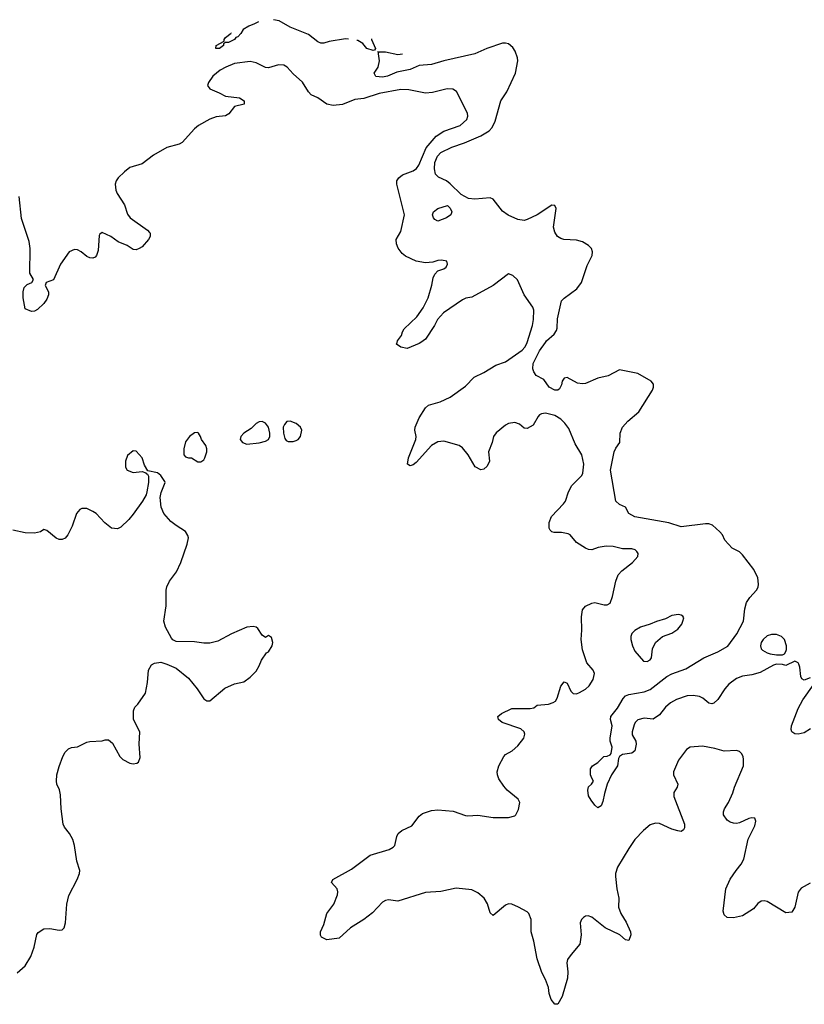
# Model space of a CAD drawing. Header units: inches. Extents: x 2001573 to 2220545, y 644482 to 846830.
# Tile 754 of 755: x 2201894 to 2206991, y 775700 to 782098. Entities that reach past the tile are written whole.
import ezdxf

# ---------------------------------------------------------------- set-up
doc = ezdxf.new("R2010")
doc.units = ezdxf.units.IN
doc.header["$MEASUREMENT"] = 0
doc.layers.add('C2707', color=7, linetype='Continuous')
doc.layers.add('C2708', color=7, linetype='Continuous')

msp = doc.modelspace()

# ---------------------------------------------------------------- linework, layer by layer
at = {"layer": 'C2707', "color": 5}
for points, elevation in [([(2207030, 776487.8), (2206970, 776454), (2206951.9, 776428.2), (2206928.7, 776331.3), (2206910, 776299.3), (2206870, 776294), (2206750, 776368), (2206730, 776373), (2206710, 776369.6), (2206690, 776354), (2206660.5, 776319.5), (2206590, 776274.7), (2206530, 776262.4), (2206490, 776264.5), (2206470, 776281.2), (2206464.2, 776304.2), (2206481.2, 776450), (2206510, 776513.4), (2206547.6, 776570), (2206581.3, 776610), (2206598, 776642), (2206627.1, 776772.9), (2206670, 776858.8), (2206676.9, 776890), (2206670, 776909), (2206650, 776911.8), (2206630, 776907.3), (2206570, 776879.6), (2206550, 776874), (2206530, 776877.6), (2206510, 776882.9), (2206490, 776895.1), (2206466.6, 776930), (2206465.1, 776950), (2206473, 776970), (2206499.1, 777010), (2206526.4, 777073.6), (2206536.4, 777110), (2206596.9, 777250), (2206596.9, 777290), (2206593.3, 777310), (2206582.9, 777330), (2206570, 777342.9), (2206550, 777348), (2206470, 777344.4), (2206410, 777361.7), (2206330, 777376.4), (2206250.4, 777369.6), (2206225.7, 777354.3), (2206173, 777287), (2206140.3, 777210), (2206140.3, 777190), (2206170.3, 777130), (2206165.5, 777110), (2206144.4, 777075.6), (2206144.2, 777050), (2206212.7, 776870), (2206213, 776847), (2206207.1, 776832.9), (2206190, 776822.7), (2206170, 776826.6), (2206130, 776838.4), (2206050, 776874.7), (2206024.2, 776875.8), (2205990, 776865.6), (2205946.7, 776830), (2205890, 776769.7), (2205850, 776712.8), (2205777.2, 776590), (2205765.2, 776550), (2205764.2, 776530), (2205773.6, 776450), (2205786.4, 776390), (2205784.7, 776330), (2205798.3, 776290), (2205834.3, 776234.3), (2205862, 776170), (2205864.9, 776150), (2205850, 776114), (2205830, 776119.3), (2205791.6, 776151.6), (2205696.4, 776196.4), (2205610, 776266.3), (2205585.9, 776274.2), (2205570, 776273), (2205556.2, 776263.8), (2205544.4, 776250), (2205535.8, 776230), (2205542.3, 776150), (2205532.9, 776090), (2205475.9, 776024.1), (2205453.1, 775990), (2205447.4, 775970), (2205455.3, 775910), (2205451.5, 775870), (2205416.9, 775750), (2205390, 775699.5), (2205370, 775700.9), (2205346.4, 775730), (2205334.2, 775770), (2205329.7, 775809.7), (2205310, 775861.2), (2205286.4, 775906.4), (2205255.9, 775995.9), (2205234.1, 776110), (2205217, 776170), (2205215.8, 776250), (2205202, 776290), (2205190, 776300.7), (2205133.2, 776330), (2205090, 776349.5), (2205070, 776351.8), (2205050, 776344.2), (2204970, 776276), (2204950, 776293.2), (2204933.5, 776353.5), (2204911.1, 776390), (2204870, 776424.8), (2204830, 776444.4), (2204730, 776455.1), (2204630, 776433.5), (2204530, 776425.4), (2204350, 776369.6), (2204290, 776379), (2204270, 776374), (2204250, 776362.7), (2204185.3, 776294.7), (2204128.7, 776250), (2204043, 776197), (2203970, 776129.8), (2203890, 776119), (2203855.3, 776135.3), (2203848.9, 776148.9), (2203848.7, 776170), (2203870, 776218), (2203889.7, 776290), (2203934.5, 776350), (2203958, 776410), (2203960.9, 776430), (2203956, 776450), (2203919, 776490), (2203928.7, 776510), (2204050, 776576.9), (2204171.2, 776668.8), (2204293.6, 776706.4), (2204319.1, 776720.9), (2204330, 776731.3), (2204343.7, 776790), (2204352.7, 776810), (2204377.2, 776830), (2204441.5, 776858.5), (2204490, 776922), (2204510, 776940.3), (2204570, 776958.3), (2204610, 776963.2), (2204710, 776954.6), (2204790, 776925.5), (2204804.1, 776924.1), (2204870, 776928.5), (2204970, 776914), (2205070, 776914), (2205110, 776923.8), (2205117, 776930), (2205134.9, 776965.1), (2205142.4, 777010), (2205131.6, 777031.6), (2205061.7, 777090), (2205038, 777118), (2205005.5, 777165.5), (2204997.1, 777190), (2204996.1, 777210), (2205005.8, 777250), (2205039.8, 777310), (2205050, 777322.3), (2205093.2, 777346.8), (2205130, 777378.7), (2205168, 777430), (2205174.9, 777454.9), (2205171.8, 777470), (2205149.7, 777489.7), (2205029.2, 777530), (2205004, 777550), (2204999, 777570), (2205024, 777590), (2205090, 777621.6), (2205210, 777621.6), (2205233, 777627), (2205255.6, 777644.4), (2205330, 777650.2), (2205360.1, 777659.9), (2205373.6, 777670), (2205386.3, 777690), (2205410, 777766), (2205430, 777794.9), (2205450, 777787.3), (2205475.1, 777735.1), (2205490, 777719.1), (2205510, 777718), (2205530, 777726.4), (2205570, 777748.5), (2205593.6, 777770), (2205618.7, 777810), (2205627.8, 777850), (2205619.6, 777870), (2205578.2, 777918.2), (2205550, 778002), (2205541, 778070), (2205545.1, 778130), (2205543.3, 778216.7), (2205550, 778262), (2205570, 778286), (2205610, 778307.3), (2205630, 778310.4), (2205690, 778294.9), (2205710, 778295.5), (2205730, 778306.8), (2205745.4, 778350), (2205766.4, 778450), (2205782.7, 778490), (2205804.6, 778515.4), (2205874.5, 778570), (2205909.7, 778610), (2205911.4, 778630), (2205903.1, 778643.1), (2205892.9, 778652.9), (2205870, 778660.4), (2205810, 778659.7), (2205750, 778674), (2205703.1, 778676.9), (2205652.3, 778667.7), (2205610, 778653.6), (2205590, 778655.6), (2205570, 778662.9), (2205510, 778701.6), (2205470, 778749.6), (2205456.8, 778756.8), (2205414, 778766), (2205365.8, 778765.8), (2205350, 778769.5), (2205340.1, 778780.1), (2205333.8, 778793.8), (2205333.6, 778830), (2205349.7, 778870), (2205427.5, 778952.5), (2205439.6, 778970), (2205459.6, 779030), (2205480.7, 779070), (2205544.8, 779135.2), (2205552.7, 779150), (2205559, 779210), (2205546.6, 779270), (2205502, 779342), (2205461.4, 779441.4), (2205436.2, 779476.2), (2205410, 779502.8), (2205370, 779524.8), (2205310, 779541.6), (2205283, 779537), (2205269.6, 779530.4), (2205261, 779519), (2205230, 779463.6), (2205190, 779440.7), (2205170, 779444.5), (2205140.7, 779470), (2205110, 779479.4), (2205070, 779473.8), (2205050, 779462.3), (2204990, 779414), (2204971.6, 779390), (2204962.2, 779350), (2204940.2, 779290), (2204945.3, 779230), (2204930, 779196), (2204910, 779177.2), (2204890, 779173.2), (2204852, 779192), (2204807.3, 779270), (2204770, 779316.2), (2204749, 779330), (2204650, 779358.5), (2204610, 779355.1), (2204568.5, 779331.5), (2204470, 779220.5), (2204450, 779205.1), (2204430, 779198), (2204413.2, 779210), (2204420.5, 779250), (2204466.6, 779370), (2204469.2, 779390), (2204461.2, 779430), (2204462.7, 779450), (2204490, 779511.3), (2204530, 779576.3), (2204550, 779593.4), (2204624.5, 779615.5), (2204690, 779644.9), (2204790, 779717.1), (2204845.4, 779774.6), (2204910, 779804.9), (2204986.9, 779853.1), (2205050, 779874.4), (2205157.4, 779950), (2205175.9, 779970), (2205190, 779997.6), (2205190.7, 780000)], 280), ([(2204499.8, 780000), (2204490, 779992.7), (2204410, 779962), (2204370, 779969), (2204342, 779990), (2204345.5, 780000)], 280), ([(2207030, 777821.3), (2206990, 777805.1), (2206974.2, 777814.2), (2206967.6, 777830), (2206962.7, 777890), (2206955.1, 777910), (2206950, 777919), (2206930, 777928.7), (2206870, 777902), (2206850, 777908.7), (2206810, 777909), (2206790, 777904), (2206704, 777855.9), (2206650, 777841.1), (2206590, 777832.2), (2206550, 777817), (2206500, 777780), (2206474.6, 777750), (2206430, 777679.3), (2206403.4, 777656.6), (2206390, 777651.8), (2206370, 777655.6), (2206331.4, 777690), (2206310, 777700.7), (2206270, 777706.3), (2206230, 777703.9), (2206160.6, 777679.4), (2206120.9, 777659.1), (2206090.2, 777630), (2206050, 777579.6), (2206010, 777551.6), (2205950, 777558.5), (2205910, 777547.1), (2205892.9, 777530), (2205885.1, 777514.9), (2205871.6, 777470), (2205873.7, 777450), (2205896.5, 777410), (2205899.5, 777390), (2205890, 777346.6), (2205870, 777332), (2205810, 777323.7), (2205790.5, 777309.5), (2205783.8, 777296.2), (2205777, 777250), (2205738.7, 777190), (2205710.4, 777130), (2205692.4, 777070), (2205683.1, 777016.9), (2205670.5, 776989.5), (2205650, 776975.3), (2205630, 776992.7), (2205606.3, 777026.4), (2205590, 777054.5), (2205584.1, 777090), (2205590, 777113.4), (2205609.3, 777130), (2205622, 777150), (2205610, 777168), (2205602.9, 777190), (2205602.9, 777230), (2205614, 777250), (2205649.3, 777270.7), (2205689.1, 777310.9), (2205710, 777311.3), (2205730, 777321), (2205737.2, 777330), (2205742.7, 777370), (2205729.3, 777410), (2205729.3, 777430), (2205742.9, 777510), (2205731.6, 777550), (2205733, 777570), (2205776.4, 777623.6), (2205813.5, 777686.5), (2205830, 777703.7), (2205850, 777713.8), (2205950, 777730.1), (2205990, 777744.2), (2206098.7, 777830), (2206130, 777846), (2206221.1, 777878.9), (2206338, 777950), (2206430, 777989.3), (2206493.1, 778026.9), (2206552, 778108), (2206595.3, 778190), (2206604.1, 778270), (2206614.7, 778310), (2206636.4, 778343.6), (2206680.2, 778390), (2206690.5, 778410), (2206693.9, 778430), (2206688.7, 778470), (2206664.1, 778524.1), (2206590, 778620.5), (2206570, 778640.4), (2206523, 778663), (2206475.3, 778715.3), (2206458.5, 778750), (2206442.4, 778770), (2206393.6, 778813.6), (2206370, 778821.7), (2206350, 778820.9), (2206190, 778802.1), (2206110, 778829.3), (2205890, 778867.7), (2205852, 778890), (2205829.3, 778930), (2205790, 778948.2), (2205765.8, 778970), (2205732.6, 779170), (2205756.3, 779290), (2205766, 779314), (2205792.4, 779350), (2205795.7, 779410), (2205810.6, 779450), (2205845.5, 779490), (2205916.3, 779550), (2206004.8, 779690), (2206011.8, 779710), (2206010.8, 779730), (2205995.1, 779750), (2205910, 779797.7), (2205790, 779822.9), (2205716, 779784), (2205650, 779767.7), (2205570, 779734.6), (2205550, 779732.2), (2205516.9, 779736.9), (2205450, 779771.8), (2205431, 779769), (2205417.6, 779750), (2205414.4, 779725.6), (2205401.2, 779698.8), (2205390, 779691.5), (2205370, 779691.2), (2205334.5, 779710), (2205298.7, 779758.7), (2205250, 779786.7), (2205234.1, 779810), (2205227.2, 779830), (2205230, 779863), (2205270, 779946), (2205309.5, 780000)], 260), ([(2201876.6, 775903.4), (2201930, 775950.3), (2201966.6, 776010), (2201986.8, 776070), (2202005.9, 776154.1), (2202014.5, 776165.5), (2202050, 776190.6), (2202090, 776192.2), (2202150, 776181.3), (2202170, 776183.8), (2202183, 776197), (2202192.1, 776227.9), (2202200.3, 776350), (2202214, 776406), (2202266.3, 776510), (2202281.3, 776550), (2202283.5, 776570), (2202264.4, 776630), (2202249.5, 776730.5), (2202238.7, 776770), (2202216.9, 776810), (2202184, 776850), (2202176, 776870), (2202162.6, 776970), (2202159.7, 777059.8), (2202152.9, 777092.9), (2202135.1, 777130), (2202132.3, 777150), (2202134.5, 777190), (2202150, 777244.7), (2202174, 777310), (2202190, 777338.8), (2202210, 777360.5), (2202230, 777368), (2202270, 777373), (2202330, 777402), (2202350, 777407.3), (2202430, 777411.3), (2202450, 777418), (2202470, 777418), (2202496.8, 777396.8), (2202544, 777310), (2202562.8, 777290), (2202610, 777265.5), (2202630, 777262), (2202654.5, 777265.5), (2202666, 777274), (2202675.9, 777304.1), (2202669.3, 777390), (2202673.3, 777470), (2202632.7, 777550), (2202633.2, 777606.8), (2202642, 777630), (2202662, 777650), (2202710, 777722), (2202723.7, 777790), (2202729.5, 777870), (2202750, 777904.7), (2202770, 777916), (2202810, 777922.8), (2202850, 777910.7), (2202910, 777884), (2202990, 777818.8), (2203047.3, 777750), (2203090, 777684.7), (2203110, 777671.3), (2203130, 777671.3), (2203225.8, 777754.2), (2203290, 777782.8), (2203350, 777796), (2203390, 777826), (2203430, 777864.7), (2203450, 777898), (2203464.4, 777935.6), (2203497.5, 777982.5), (2203510, 777991), (2203534, 778030), (2203537.6, 778050), (2203530, 778084), (2203510, 778096), (2203490, 778084), (2203470, 778099.3), (2203441, 778141), (2203430, 778149.6), (2203410, 778154.7), (2203370, 778149.6), (2203270, 778107.6), (2203181.1, 778058.9), (2203130, 778046.6), (2203090, 778046.6), (2203030, 778055.1), (2202910, 778058), (2202888.2, 778068.2), (2202878.9, 778078.9), (2202840.4, 778150), (2202831, 778189), (2202845.3, 778290), (2202845.6, 778390), (2202850, 778413.4), (2202866.4, 778450), (2202912, 778510), (2202941.5, 778570), (2202982.6, 778690), (2202989.7, 778730), (2202986.7, 778746.7), (2202970, 778771.6), (2202909.4, 778810), (2202876.6, 778836.6), (2202829.7, 778890), (2202812.8, 778930), (2202807, 778993), (2202813.6, 779026.4), (2202839, 779090), (2202836.5, 779096.5), (2202810, 779135.3), (2202790, 779154), (2202726, 779166), (2202704, 779204), (2202689, 779250), (2202650, 779294), (2202630, 779295.3), (2202594.4, 779265.6), (2202580.7, 779230), (2202581, 779190), (2202592, 779170), (2202630, 779156), (2202690, 779162), (2202714, 779154), (2202714, 779150), (2202724.7, 779144.7), (2202731.1, 779131.1), (2202730.9, 779090.9), (2202720.7, 779030), (2202714.8, 779010), (2202690.8, 778970), (2202630, 778885.2), (2202602.8, 778850), (2202550, 778801.2), (2202530, 778789.2), (2202490, 778794), (2202447.5, 778827.5), (2202390, 778889.5), (2202370, 778902.9), (2202330, 778922), (2202298.5, 778921.5), (2202284.7, 778915.3), (2202262, 778890), (2202234.2, 778805.8), (2202206.8, 778750), (2202190, 778729.2), (2202170, 778719.3), (2202150, 778720.9), (2202130, 778729.6), (2202070, 778779), (2202050, 778784), (2202030, 778769.3), (2201990, 778761.2), (2201930, 778762.7), (2201850, 778781.2)], 320), ([(2207030.2, 777489.8), (2206990, 777463), (2206950, 777454.5), (2206930, 777458), (2206910, 777469.2), (2206904.7, 777484.7), (2206908.5, 777510), (2206950, 777621.6), (2206980.9, 777679.1), (2207050, 777776.3)], 260)]:
    msp.add_lwpolyline(points, dxfattribs=dict(at, elevation=elevation))
for points, elevation in [([(2203470, 779486.6), (2203450, 779484.5), (2203430, 779474), (2203398.3, 779441.7), (2203350.8, 779410), (2203331, 779390), (2203326, 779370), (2203342, 779350), (2203370, 779339.1), (2203450, 779347.2), (2203490, 779358), (2203509.5, 779370), (2203518.2, 779390), (2203519.8, 779410), (2203510, 779449.3), (2203490, 779476)], 320), ([(2203650, 779488), (2203630, 779487.8), (2203613, 779467), (2203605.6, 779450), (2203606.7, 779410), (2203616.9, 779376.9), (2203624.1, 779364.1), (2203636.9, 779356.9), (2203670, 779356), (2203690, 779362.6), (2203702, 779370), (2203718, 779390), (2203727.3, 779430), (2203717, 779450), (2203690, 779473.3)], 320), ([(2203050, 779415.3), (2203030, 779414), (2202996, 779390), (2202970, 779355.3), (2202960.5, 779310), (2202961, 779270), (2202970, 779258), (2202990, 779251.3), (2203010, 779251.3), (2203050, 779224), (2203070, 779224), (2203090, 779238), (2203096, 779250), (2203109.2, 779290), (2203109.2, 779310), (2203104, 779330), (2203074, 779370), (2203068.7, 779390), (2203055.3, 779410)], 320), ([(2206172.7, 778232.7), (2206130, 778227), (2206090, 778205.1), (2206030, 778188), (2205990.2, 778169.8), (2205927.3, 778150), (2205890.3, 778129.7), (2205870.5, 778110), (2205863.8, 778090), (2205864.4, 778070), (2205874, 778030), (2205890, 777994), (2205946, 777930), (2205970, 777928), (2205990, 777938.8), (2205999.3, 777950), (2206005.1, 778010), (2206023.6, 778050), (2206070, 778090.4), (2206130, 778110.6), (2206170, 778136.3), (2206194.5, 778170), (2206202.7, 778190), (2206209, 778210), (2206201.2, 778221.2), (2206190, 778229)], 280), ([(2206810, 778103.5), (2206777.3, 778102.7), (2206750, 778093.1), (2206723.1, 778070), (2206711.7, 778050), (2206707.4, 778030), (2206710.3, 778010.3), (2206719.9, 777999.9), (2206750, 777983.1), (2206770, 777977.6), (2206810, 777970.5), (2206850, 777970.8), (2206862, 777978), (2206870, 777991.3), (2206875.3, 778004.7), (2206875.8, 778030), (2206863, 778070), (2206843.6, 778090)], 260)]:
    msp.add_lwpolyline(points, close=True, dxfattribs=dict(at, elevation=elevation))
at = {"layer": 'C2708', "color": 5}
for points, elevation in [([(2203444.3, 782084.4), (2203419.1, 782070), (2203383.4, 782056.6), (2203346.4, 782033.6), (2203330, 782007.6), (2203310, 781987.6), (2203297.5, 781982.5), (2203290, 781969.7), (2203251.3, 781950), (2203230.6, 781949.4), (2203218, 781942), (2203218.8, 781930), (2203191, 781910), (2203168, 781910), (2203169.3, 781930.7), (2203222, 781958), (2203222, 781970), (2203230, 781982), (2203268, 782010), (2203264.8, 782013.2)], 260), ([(2204029.4, 781971.8), (2204010, 781972.7), (2203904.1, 781955.9), (2203870, 781945.1), (2203850, 781945.6), (2203830, 781954.5), (2203770, 782002.4), (2203650, 782049.5), (2203579, 782090), (2203542.6, 782097.9)], 260), ([(2204179, 781973.1), (2204179, 781970), (2204204.2, 781910), (2204199.7, 781900.3), (2204190, 781897.7), (2204149.9, 781909.9), (2204122.7, 781942.7), (2204090, 781962.9), (2204084.8, 781963.7)], 260), ([(2205309.5, 780000), (2205316.8, 780010), (2205366.3, 780053.6), (2205382, 780078), (2205386.4, 780093.6), (2205387, 780153), (2205413.1, 780270), (2205430, 780289), (2205512.8, 780350), (2205542.6, 780390), (2205579.3, 780500.7), (2205613.6, 780566.4), (2205614, 780590), (2205608.3, 780610), (2205590, 780630.9), (2205550, 780653.8), (2205510, 780665.6), (2205429.8, 780669.8), (2205410, 780675.6), (2205387.2, 780690), (2205370, 780717), (2205361.4, 780750), (2205378.4, 780870), (2205371.3, 780891.3), (2205350, 780893), (2205255.8, 780830), (2205190, 780799.6), (2205170, 780793.5), (2205130, 780798.5), (2205067.8, 780827.8), (2205030, 780854), (2204970, 780931.4), (2204950, 780940.2), (2204850, 780931.2), (2204810, 780936), (2204761.3, 780961.3), (2204690, 781032.1), (2204667, 781050), (2204613.7, 781073.7), (2204595, 781095), (2204587.7, 781127.7), (2204589.9, 781170), (2204608.3, 781210), (2204630, 781234.7), (2204701.6, 781270), (2204782.9, 781297.1), (2204890, 781343), (2204943.5, 781376.5), (2204962.3, 781397.7), (2204982.1, 781437.9), (2205019.4, 781570), (2205057.4, 781630), (2205115.1, 781750), (2205129.8, 781829.8), (2205128.3, 781850), (2205112.9, 781893), (2205098.1, 781918.1), (2205070, 781940.4), (2205050, 781946.4), (2205030, 781944.8), (2204928, 781910), (2204850, 781875.3), (2204649, 781831), (2204570, 781807.5), (2204490, 781799.3), (2204430, 781773.8), (2204342.9, 781757.1), (2204283.1, 781730), (2204250, 781723.7), (2204208.4, 781728.4), (2204197.1, 781750), (2204223.5, 781790), (2204231.9, 781830), (2204224.7, 781875.3), (2204227, 781887), (2204218, 781890), (2204270, 781888), (2204350, 781872.4), (2204379.9, 781876.3)], 260), ([(2204345.5, 780000), (2204349, 780010), (2204374.5, 780045.5), (2204380.9, 780070), (2204391.5, 780088.5), (2204473.9, 780166.1), (2204514.3, 780225.7), (2204546.9, 780290), (2204571.8, 780371.8), (2204579.5, 780420.5), (2204590, 780444.7), (2204610, 780466), (2204650, 780478.8), (2204664, 780490), (2204673.2, 780510), (2204668.7, 780528.7), (2204635.1, 780535.1), (2204610, 780534), (2204578, 780522), (2204530, 780518), (2204468.5, 780528.5), (2204401, 780561), (2204379.3, 780579.3), (2204352.9, 780612.9), (2204340.6, 780640.6), (2204339.7, 780670), (2204370, 780721), (2204393.5, 780830), (2204343.1, 781030), (2204344.4, 781050), (2204356.3, 781070), (2204379.6, 781090), (2204450, 781115.2), (2204471.9, 781130), (2204486.4, 781153.6), (2204534, 781266), (2204599.7, 781340.3), (2204650, 781373.1), (2204755.8, 781410), (2204798.7, 781450), (2204805.6, 781470), (2204802.4, 781490), (2204730.9, 781630.9), (2204706.7, 781646.7), (2204670, 781649.7), (2204574.7, 781625.3), (2204530, 781620.4), (2204422.5, 781642.5), (2204370, 781644.8), (2204230, 781619), (2204130, 781586.3), (2204070, 781580.3), (2203990, 781547.9), (2203930, 781541), (2203889.5, 781550), (2203830, 781589.7), (2203787, 781610), (2203770, 781629.4), (2203732, 781691.9), (2203670, 781745.1), (2203631.2, 781790), (2203610, 781802.8), (2203575.6, 781804.4), (2203510, 781786), (2203490, 781787.8), (2203430, 781816.9), (2203390, 781826), (2203290, 781814.2), (2203233, 781790), (2203196.4, 781770), (2203148.6, 781730), (2203120.4, 781690), (2203113.4, 781670), (2203128, 781648), (2203190, 781623.7), (2203230, 781602), (2203322, 781590), (2203351.3, 781570), (2203351.3, 781550), (2203290, 781533.2), (2203253.4, 781486.6), (2203230, 781472.7), (2203170, 781466.6), (2203130, 781451.6), (2203054.8, 781410), (2203030.3, 781389.7), (2202950, 781299.5), (2202930, 781289.6), (2202850, 781266.9), (2202763.4, 781216.6), (2202690, 781160.9), (2202610, 781137.4), (2202573.7, 781110), (2202533.4, 781070), (2202520.3, 781050), (2202513.1, 781030), (2202518.3, 780990), (2202527.6, 780967.6), (2202574.3, 780894.3), (2202595.1, 780835.1), (2202611.2, 780811.2), (2202724, 780730), (2202736.1, 780716.1), (2202740.7, 780710), (2202740.7, 780690), (2202730.6, 780670), (2202690, 780622.7), (2202671, 780610), (2202650, 780602.9), (2202630, 780604.7), (2202591, 780631), (2202533.4, 780653.4), (2202486, 780690), (2202430, 780715.1), (2202415.2, 780704.8), (2202410, 780695.3), (2202402.9, 780597.2), (2202393.4, 780566.6), (2202384.6, 780555.4), (2202370, 780547.8), (2202350, 780549.7), (2202330, 780558.9), (2202293.3, 780590), (2202270, 780601.7), (2202250, 780604), (2202215.5, 780590), (2202158.5, 780510), (2202112.4, 780407.6), (2202065.7, 780390), (2202060.3, 780370), (2202081.5, 780330), (2202081.1, 780310), (2202070, 780281.3), (2202050, 780252.6), (2202010, 780215.6), (2201990, 780203.7), (2201970, 780201.2), (2201930, 780219), (2201915.8, 780290), (2201915.4, 780330), (2201923, 780357), (2201942.6, 780377.4), (2201971.6, 780390), (2201983.1, 780410), (2201959.3, 780450), (2201962, 780610), (2201956.4, 780656.4), (2201905.3, 780805.3), (2201890, 780948.7)], 280), ([(2205190.7, 780000), (2205225.3, 780110), (2205232, 780150), (2205233.7, 780210), (2205228.1, 780230), (2205171.4, 780310), (2205127.7, 780407.7), (2205096.6, 780436.6), (2205070, 780446), (2204970.6, 780370), (2204830, 780295.1), (2204792.6, 780287.4), (2204770, 780277.4), (2204646.9, 780193.1), (2204608.4, 780150), (2204588.6, 780111.4), (2204530, 780022.7), (2204499.8, 780000)], 280)]:
    msp.add_lwpolyline(points, dxfattribs=dict(at, elevation=elevation))
at = {"layer": 'C2708', "color": 5, "elevation": 260}
msp.add_lwpolyline([(2204610, 780789.7), (2204590, 780799.3), (2204582, 780810), (2204576, 780830), (2204582, 780850), (2204610, 780871), (2204674, 780890), (2204690, 780874), (2204702, 780850), (2204694.8, 780830), (2204666, 780810)], close=True, dxfattribs=at)

doc.saveas('drawing.dxf')
